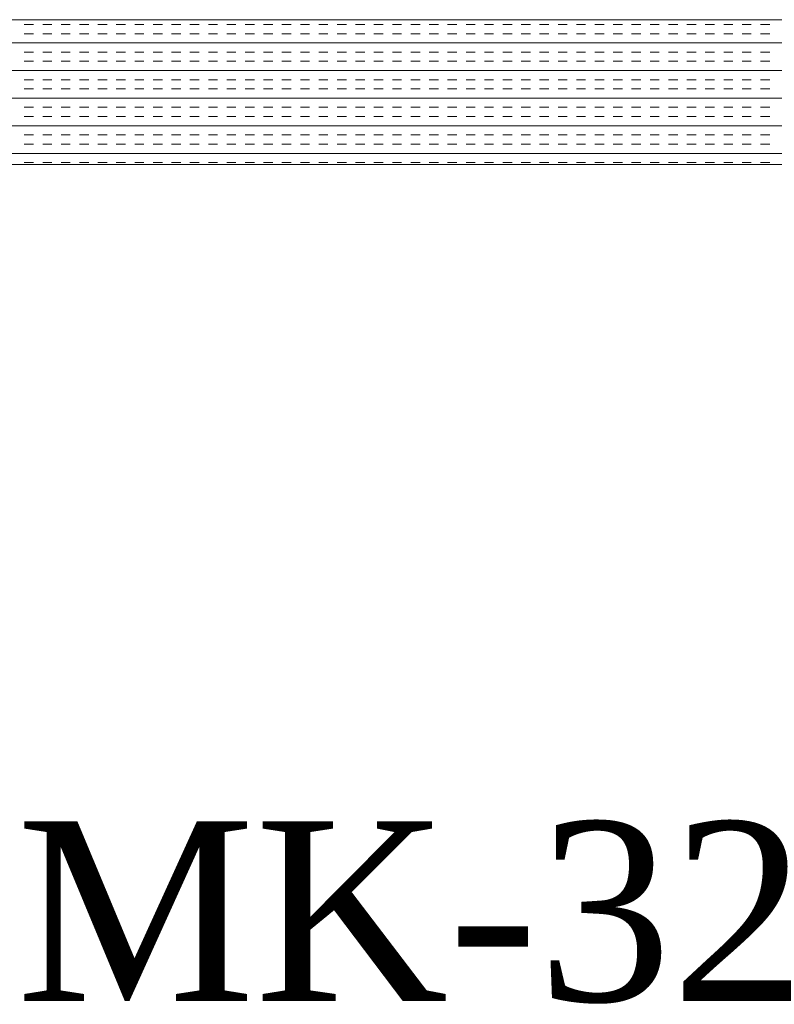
# Model space of a CAD drawing. Extents: x 3940905 to 4145695, y 925352 to 1109797.
# Tile 604 of 656: x 4014116 to 4014376, y 1100312 to 1100652. Entities that reach past the tile are written whole.
import ezdxf

# ---------------------------------------------------------------- set-up
doc = ezdxf.new("R2010")
doc.units = 0
doc.header["$LTSCALE"] = 750
doc.header["$MEASUREMENT"] = 0
doc.layers.add('CKD Equipments', color=252, linetype='CONTINUOUS', lineweight=0)
doc.layers.add('PDF_A - TEXT', color=7, linetype='CONTINUOUS')
doc.styles.add('CKD_Dimension Text', font='BOOKOS.TTF')

msp = doc.modelspace()

# ---------------------------------------------------------------- linework, layer by layer
at = {"layer": 'CKD Equipments'}
for p, q in [((4014678.36, 1100651.64), (4013860.36, 1100651.64)), ((4014628.36, 1100601.64), (4013910.36, 1100601.64))]:
    msp.add_line(p, q, dxfattribs=at)
at = {"layer": 'CKD Equipments', "color": 4, "linetype": 'Continuous'}
for p, q in [((4014120.84, 1100649.98), (4014117.66, 1100649.98)), ((4014127.19, 1100649.98), (4014124.01, 1100649.98)), ((4014133.54, 1100649.98), (4014130.36, 1100649.98)), ((4014139.89, 1100649.98), (4014136.71, 1100649.98)), ((4014146.24, 1100649.98), (4014143.06, 1100649.98)), ((4014152.59, 1100649.98), (4014149.41, 1100649.98)), ((4014158.94, 1100649.98), (4014155.76, 1100649.98)), ((4014165.29, 1100649.98), (4014162.11, 1100649.98)), ((4014171.64, 1100649.98), (4014168.46, 1100649.98)), ((4014177.99, 1100649.98), (4014174.81, 1100649.98)), ((4014184.34, 1100649.98), (4014181.16, 1100649.98)), ((4014190.69, 1100649.98), (4014187.51, 1100649.98)), ((4014197.04, 1100649.98), (4014193.86, 1100649.98)), ((4014203.39, 1100649.98), (4014200.21, 1100649.98)), ((4014209.74, 1100649.98), (4014206.56, 1100649.98)), ((4014216.09, 1100649.98), (4014212.91, 1100649.98)), ((4014222.44, 1100649.98), (4014219.26, 1100649.98)), ((4014228.79, 1100649.98), (4014225.61, 1100649.98)), ((4014235.14, 1100649.98), (4014231.96, 1100649.98)), ((4014241.49, 1100649.98), (4014238.31, 1100649.98)), ((4014247.84, 1100649.98), (4014244.66, 1100649.98)), ((4014254.19, 1100649.98), (4014251.01, 1100649.98)), ((4014260.54, 1100649.98), (4014257.36, 1100649.98)), ((4014266.89, 1100649.98), (4014263.71, 1100649.98)), ((4014273.24, 1100649.98), (4014270.06, 1100649.98)), ((4014279.59, 1100649.98), (4014276.41, 1100649.98)), ((4014285.94, 1100649.98), (4014282.76, 1100649.98)), ((4014292.29, 1100649.98), (4014289.11, 1100649.98)), ((4014298.64, 1100649.98), (4014295.46, 1100649.98)), ((4014304.99, 1100649.98), (4014301.81, 1100649.98)), ((4014311.34, 1100649.98), (4014308.16, 1100649.98)), ((4014317.69, 1100649.98), (4014314.51, 1100649.98)), ((4014324.04, 1100649.98), (4014320.86, 1100649.98)), ((4014330.39, 1100649.98), (4014327.21, 1100649.98)), ((4014336.74, 1100649.98), (4014333.56, 1100649.98)), ((4014343.09, 1100649.98), (4014339.91, 1100649.98)), ((4014349.44, 1100649.98), (4014346.26, 1100649.98)), ((4014355.79, 1100649.98), (4014352.61, 1100649.98)), ((4014362.14, 1100649.98), (4014358.96, 1100649.98)), ((4014368.49, 1100649.98), (4014365.31, 1100649.98)), ((4014374.84, 1100649.98), (4014371.66, 1100649.98)), ((4014120.84, 1100646.81), (4014117.66, 1100646.81)), ((4014127.19, 1100646.81), (4014124.01, 1100646.81)), ((4014133.54, 1100646.81), (4014130.36, 1100646.81)), ((4014139.89, 1100646.81), (4014136.71, 1100646.81)), ((4014146.24, 1100646.81), (4014143.06, 1100646.81)), ((4014152.59, 1100646.81), (4014149.41, 1100646.81)), ((4014158.94, 1100646.81), (4014155.76, 1100646.81)), ((4014165.29, 1100646.81), (4014162.11, 1100646.81)), ((4014171.64, 1100646.81), (4014168.46, 1100646.81)), ((4014177.99, 1100646.81), (4014174.81, 1100646.81)), ((4014184.34, 1100646.81), (4014181.16, 1100646.81)), ((4014190.69, 1100646.81), (4014187.51, 1100646.81)), ((4014197.04, 1100646.81), (4014193.86, 1100646.81)), ((4014203.39, 1100646.81), (4014200.21, 1100646.81)), ((4014209.74, 1100646.81), (4014206.56, 1100646.81)), ((4014216.09, 1100646.81), (4014212.91, 1100646.81)), ((4014222.44, 1100646.81), (4014219.26, 1100646.81)), ((4014228.79, 1100646.81), (4014225.61, 1100646.81)), ((4014235.14, 1100646.81), (4014231.96, 1100646.81)), ((4014241.49, 1100646.81), (4014238.31, 1100646.81)), ((4014247.84, 1100646.81), (4014244.66, 1100646.81)), ((4014254.19, 1100646.81), (4014251.01, 1100646.81)), ((4014260.54, 1100646.81), (4014257.36, 1100646.81)), ((4014266.89, 1100646.81), (4014263.71, 1100646.81)), ((4014273.24, 1100646.81), (4014270.06, 1100646.81)), ((4014279.59, 1100646.81), (4014276.41, 1100646.81)), ((4014285.94, 1100646.81), (4014282.76, 1100646.81)), ((4014292.29, 1100646.81), (4014289.11, 1100646.81)), ((4014298.64, 1100646.81), (4014295.46, 1100646.81)), ((4014304.99, 1100646.81), (4014301.81, 1100646.81)), ((4014311.34, 1100646.81), (4014308.16, 1100646.81)), ((4014317.69, 1100646.81), (4014314.51, 1100646.81)), ((4014324.04, 1100646.81), (4014320.86, 1100646.81)), ((4014330.39, 1100646.81), (4014327.21, 1100646.81)), ((4014336.74, 1100646.81), (4014333.56, 1100646.81)), ((4014343.09, 1100646.81), (4014339.91, 1100646.81)), ((4014349.44, 1100646.81), (4014346.26, 1100646.81)), ((4014355.79, 1100646.81), (4014352.61, 1100646.81)), ((4014362.14, 1100646.81), (4014358.96, 1100646.81)), ((4014368.49, 1100646.81), (4014365.31, 1100646.81)), ((4014374.84, 1100646.81), (4014371.66, 1100646.81)), ((4014678.36, 1100643.63), (4013860.36, 1100643.63)), ((4014120.84, 1100640.46), (4014117.66, 1100640.46)), ((4014127.19, 1100640.46), (4014124.01, 1100640.46)), ((4014133.54, 1100640.46), (4014130.36, 1100640.46)), ((4014139.89, 1100640.46), (4014136.71, 1100640.46)), ((4014146.24, 1100640.46), (4014143.06, 1100640.46)), ((4014152.59, 1100640.46), (4014149.41, 1100640.46)), ((4014158.94, 1100640.46), (4014155.76, 1100640.46)), ((4014165.29, 1100640.46), (4014162.11, 1100640.46)), ((4014171.64, 1100640.46), (4014168.46, 1100640.46)), ((4014177.99, 1100640.46), (4014174.81, 1100640.46)), ((4014184.34, 1100640.46), (4014181.16, 1100640.46)), ((4014190.69, 1100640.46), (4014187.51, 1100640.46)), ((4014197.04, 1100640.46), (4014193.86, 1100640.46)), ((4014203.39, 1100640.46), (4014200.21, 1100640.46)), ((4014209.74, 1100640.46), (4014206.56, 1100640.46)), ((4014216.09, 1100640.46), (4014212.91, 1100640.46)), ((4014222.44, 1100640.46), (4014219.26, 1100640.46)), ((4014228.79, 1100640.46), (4014225.61, 1100640.46)), ((4014235.14, 1100640.46), (4014231.96, 1100640.46)), ((4014241.49, 1100640.46), (4014238.31, 1100640.46)), ((4014247.84, 1100640.46), (4014244.66, 1100640.46)), ((4014254.19, 1100640.46), (4014251.01, 1100640.46)), ((4014260.54, 1100640.46), (4014257.36, 1100640.46)), ((4014266.89, 1100640.46), (4014263.71, 1100640.46)), ((4014273.24, 1100640.46), (4014270.06, 1100640.46)), ((4014279.59, 1100640.46), (4014276.41, 1100640.46)), ((4014285.94, 1100640.46), (4014282.76, 1100640.46)), ((4014292.29, 1100640.46), (4014289.11, 1100640.46)), ((4014298.64, 1100640.46), (4014295.46, 1100640.46)), ((4014304.99, 1100640.46), (4014301.81, 1100640.46)), ((4014311.34, 1100640.46), (4014308.16, 1100640.46)), ((4014317.69, 1100640.46), (4014314.51, 1100640.46)), ((4014324.04, 1100640.46), (4014320.86, 1100640.46)), ((4014330.39, 1100640.46), (4014327.21, 1100640.46)), ((4014336.74, 1100640.46), (4014333.56, 1100640.46)), ((4014343.09, 1100640.46), (4014339.91, 1100640.46)), ((4014349.44, 1100640.46), (4014346.26, 1100640.46)), ((4014355.79, 1100640.46), (4014352.61, 1100640.46)), ((4014362.14, 1100640.46), (4014358.96, 1100640.46)), ((4014368.49, 1100640.46), (4014365.31, 1100640.46)), ((4014374.84, 1100640.46), (4014371.66, 1100640.46)), ((4014678.36, 1100634.11), (4013860.36, 1100634.11)), ((4014120.84, 1100637.28), (4014117.66, 1100637.28)), ((4014127.19, 1100637.28), (4014124.01, 1100637.28)), ((4014133.54, 1100637.28), (4014130.36, 1100637.28)), ((4014139.89, 1100637.28), (4014136.71, 1100637.28)), ((4014146.24, 1100637.28), (4014143.06, 1100637.28)), ((4014152.59, 1100637.28), (4014149.41, 1100637.28)), ((4014158.94, 1100637.28), (4014155.76, 1100637.28)), ((4014165.29, 1100637.28), (4014162.11, 1100637.28)), ((4014171.64, 1100637.28), (4014168.46, 1100637.28)), ((4014177.99, 1100637.28), (4014174.81, 1100637.28)), ((4014184.34, 1100637.28), (4014181.16, 1100637.28)), ((4014190.69, 1100637.28), (4014187.51, 1100637.28)), ((4014197.04, 1100637.28), (4014193.86, 1100637.28)), ((4014203.39, 1100637.28), (4014200.21, 1100637.28)), ((4014209.74, 1100637.28), (4014206.56, 1100637.28)), ((4014216.09, 1100637.28), (4014212.91, 1100637.28)), ((4014222.44, 1100637.28), (4014219.26, 1100637.28)), ((4014228.79, 1100637.28), (4014225.61, 1100637.28)), ((4014235.14, 1100637.28), (4014231.96, 1100637.28)), ((4014241.49, 1100637.28), (4014238.31, 1100637.28)), ((4014247.84, 1100637.28), (4014244.66, 1100637.28)), ((4014254.19, 1100637.28), (4014251.01, 1100637.28)), ((4014260.54, 1100637.28), (4014257.36, 1100637.28)), ((4014266.89, 1100637.28), (4014263.71, 1100637.28)), ((4014273.24, 1100637.28), (4014270.06, 1100637.28)), ((4014279.59, 1100637.28), (4014276.41, 1100637.28)), ((4014285.94, 1100637.28), (4014282.76, 1100637.28)), ((4014292.29, 1100637.28), (4014289.11, 1100637.28)), ((4014298.64, 1100637.28), (4014295.46, 1100637.28)), ((4014304.99, 1100637.28), (4014301.81, 1100637.28)), ((4014311.34, 1100637.28), (4014308.16, 1100637.28)), ((4014317.69, 1100637.28), (4014314.51, 1100637.28)), ((4014324.04, 1100637.28), (4014320.86, 1100637.28)), ((4014330.39, 1100637.28), (4014327.21, 1100637.28)), ((4014336.74, 1100637.28), (4014333.56, 1100637.28)), ((4014343.09, 1100637.28), (4014339.91, 1100637.28)), ((4014349.44, 1100637.28), (4014346.26, 1100637.28)), ((4014355.79, 1100637.28), (4014352.61, 1100637.28)), ((4014362.14, 1100637.28), (4014358.96, 1100637.28)), ((4014368.49, 1100637.28), (4014365.31, 1100637.28)), ((4014374.84, 1100637.28), (4014371.66, 1100637.28)), ((4014120.84, 1100630.93), (4014117.66, 1100630.93)), ((4014127.19, 1100630.93), (4014124.01, 1100630.93)), ((4014133.54, 1100630.93), (4014130.36, 1100630.93)), ((4014139.89, 1100630.93), (4014136.71, 1100630.93)), ((4014146.24, 1100630.93), (4014143.06, 1100630.93)), ((4014152.59, 1100630.93), (4014149.41, 1100630.93)), ((4014158.94, 1100630.93), (4014155.76, 1100630.93)), ((4014165.29, 1100630.93), (4014162.11, 1100630.93)), ((4014171.64, 1100630.93), (4014168.46, 1100630.93)), ((4014177.99, 1100630.93), (4014174.81, 1100630.93)), ((4014184.34, 1100630.93), (4014181.16, 1100630.93)), ((4014190.69, 1100630.93), (4014187.51, 1100630.93)), ((4014197.04, 1100630.93), (4014193.86, 1100630.93)), ((4014203.39, 1100630.93), (4014200.21, 1100630.93)), ((4014209.74, 1100630.93), (4014206.56, 1100630.93)), ((4014216.09, 1100630.93), (4014212.91, 1100630.93)), ((4014222.44, 1100630.93), (4014219.26, 1100630.93)), ((4014228.79, 1100630.93), (4014225.61, 1100630.93)), ((4014235.14, 1100630.93), (4014231.96, 1100630.93)), ((4014241.49, 1100630.93), (4014238.31, 1100630.93)), ((4014247.84, 1100630.93), (4014244.66, 1100630.93)), ((4014254.19, 1100630.93), (4014251.01, 1100630.93)), ((4014260.54, 1100630.93), (4014257.36, 1100630.93)), ((4014266.89, 1100630.93), (4014263.71, 1100630.93)), ((4014273.24, 1100630.93), (4014270.06, 1100630.93)), ((4014279.59, 1100630.93), (4014276.41, 1100630.93)), ((4014285.94, 1100630.93), (4014282.76, 1100630.93)), ((4014292.29, 1100630.93), (4014289.11, 1100630.93)), ((4014298.64, 1100630.93), (4014295.46, 1100630.93)), ((4014304.99, 1100630.93), (4014301.81, 1100630.93)), ((4014311.34, 1100630.93), (4014308.16, 1100630.93)), ((4014317.69, 1100630.93), (4014314.51, 1100630.93)), ((4014324.04, 1100630.93), (4014320.86, 1100630.93)), ((4014330.39, 1100630.93), (4014327.21, 1100630.93)), ((4014336.74, 1100630.93), (4014333.56, 1100630.93)), ((4014343.09, 1100630.93), (4014339.91, 1100630.93)), ((4014349.44, 1100630.93), (4014346.26, 1100630.93)), ((4014355.79, 1100630.93), (4014352.61, 1100630.93)), ((4014362.14, 1100630.93), (4014358.96, 1100630.93)), ((4014368.49, 1100630.93), (4014365.31, 1100630.93)), ((4014374.84, 1100630.93), (4014371.66, 1100630.93)), ((4014120.84, 1100627.76), (4014117.66, 1100627.76)), ((4014127.19, 1100627.76), (4014124.01, 1100627.76)), ((4014133.54, 1100627.76), (4014130.36, 1100627.76)), ((4014139.89, 1100627.76), (4014136.71, 1100627.76)), ((4014146.24, 1100627.76), (4014143.06, 1100627.76)), ((4014152.59, 1100627.76), (4014149.41, 1100627.76)), ((4014158.94, 1100627.76), (4014155.76, 1100627.76)), ((4014165.29, 1100627.76), (4014162.11, 1100627.76)), ((4014171.64, 1100627.76), (4014168.46, 1100627.76)), ((4014177.99, 1100627.76), (4014174.81, 1100627.76)), ((4014184.34, 1100627.76), (4014181.16, 1100627.76)), ((4014190.69, 1100627.76), (4014187.51, 1100627.76)), ((4014197.04, 1100627.76), (4014193.86, 1100627.76)), ((4014203.39, 1100627.76), (4014200.21, 1100627.76)), ((4014209.74, 1100627.76), (4014206.56, 1100627.76)), ((4014216.09, 1100627.76), (4014212.91, 1100627.76)), ((4014222.44, 1100627.76), (4014219.26, 1100627.76)), ((4014228.79, 1100627.76), (4014225.61, 1100627.76)), ((4014235.14, 1100627.76), (4014231.96, 1100627.76)), ((4014241.49, 1100627.76), (4014238.31, 1100627.76)), ((4014247.84, 1100627.76), (4014244.66, 1100627.76)), ((4014254.19, 1100627.76), (4014251.01, 1100627.76)), ((4014260.54, 1100627.76), (4014257.36, 1100627.76)), ((4014266.89, 1100627.76), (4014263.71, 1100627.76)), ((4014273.24, 1100627.76), (4014270.06, 1100627.76)), ((4014279.59, 1100627.76), (4014276.41, 1100627.76)), ((4014285.94, 1100627.76), (4014282.76, 1100627.76)), ((4014292.29, 1100627.76), (4014289.11, 1100627.76)), ((4014298.64, 1100627.76), (4014295.46, 1100627.76)), ((4014304.99, 1100627.76), (4014301.81, 1100627.76)), ((4014311.34, 1100627.76), (4014308.16, 1100627.76)), ((4014317.69, 1100627.76), (4014314.51, 1100627.76)), ((4014324.04, 1100627.76), (4014320.86, 1100627.76)), ((4014330.39, 1100627.76), (4014327.21, 1100627.76)), ((4014336.74, 1100627.76), (4014333.56, 1100627.76)), ((4014343.09, 1100627.76), (4014339.91, 1100627.76)), ((4014349.44, 1100627.76), (4014346.26, 1100627.76)), ((4014355.79, 1100627.76), (4014352.61, 1100627.76)), ((4014362.14, 1100627.76), (4014358.96, 1100627.76)), ((4014368.49, 1100627.76), (4014365.31, 1100627.76)), ((4014374.84, 1100627.76), (4014371.66, 1100627.76)), ((4014678.36, 1100624.58), (4013860.36, 1100624.58)), ((4014120.84, 1100621.41), (4014117.66, 1100621.41)), ((4014127.19, 1100621.41), (4014124.01, 1100621.41)), ((4014133.54, 1100621.41), (4014130.36, 1100621.41)), ((4014139.89, 1100621.41), (4014136.71, 1100621.41)), ((4014146.24, 1100621.41), (4014143.06, 1100621.41)), ((4014152.59, 1100621.41), (4014149.41, 1100621.41)), ((4014158.94, 1100621.41), (4014155.76, 1100621.41)), ((4014165.29, 1100621.41), (4014162.11, 1100621.41)), ((4014171.64, 1100621.41), (4014168.46, 1100621.41)), ((4014177.99, 1100621.41), (4014174.81, 1100621.41)), ((4014184.34, 1100621.41), (4014181.16, 1100621.41)), ((4014190.69, 1100621.41), (4014187.51, 1100621.41)), ((4014197.04, 1100621.41), (4014193.86, 1100621.41)), ((4014203.39, 1100621.41), (4014200.21, 1100621.41)), ((4014209.74, 1100621.41), (4014206.56, 1100621.41)), ((4014216.09, 1100621.41), (4014212.91, 1100621.41)), ((4014222.44, 1100621.41), (4014219.26, 1100621.41)), ((4014228.79, 1100621.41), (4014225.61, 1100621.41)), ((4014235.14, 1100621.41), (4014231.96, 1100621.41)), ((4014241.49, 1100621.41), (4014238.31, 1100621.41)), ((4014247.84, 1100621.41), (4014244.66, 1100621.41)), ((4014254.19, 1100621.41), (4014251.01, 1100621.41)), ((4014260.54, 1100621.41), (4014257.36, 1100621.41)), ((4014266.89, 1100621.41), (4014263.71, 1100621.41)), ((4014273.24, 1100621.41), (4014270.06, 1100621.41)), ((4014279.59, 1100621.41), (4014276.41, 1100621.41)), ((4014285.94, 1100621.41), (4014282.76, 1100621.41)), ((4014292.29, 1100621.41), (4014289.11, 1100621.41)), ((4014298.64, 1100621.41), (4014295.46, 1100621.41)), ((4014304.99, 1100621.41), (4014301.81, 1100621.41)), ((4014311.34, 1100621.41), (4014308.16, 1100621.41)), ((4014317.69, 1100621.41), (4014314.51, 1100621.41)), ((4014324.04, 1100621.41), (4014320.86, 1100621.41)), ((4014330.39, 1100621.41), (4014327.21, 1100621.41)), ((4014336.74, 1100621.41), (4014333.56, 1100621.41)), ((4014343.09, 1100621.41), (4014339.91, 1100621.41)), ((4014349.44, 1100621.41), (4014346.26, 1100621.41)), ((4014355.79, 1100621.41), (4014352.61, 1100621.41)), ((4014362.14, 1100621.41), (4014358.96, 1100621.41)), ((4014368.49, 1100621.41), (4014365.31, 1100621.41)), ((4014374.84, 1100621.41), (4014371.66, 1100621.41)), ((4014120.84, 1100618.23), (4014117.66, 1100618.23)), ((4014127.19, 1100618.23), (4014124.01, 1100618.23)), ((4014133.54, 1100618.23), (4014130.36, 1100618.23)), ((4014139.89, 1100618.23), (4014136.71, 1100618.23)), ((4014146.24, 1100618.23), (4014143.06, 1100618.23)), ((4014152.59, 1100618.23), (4014149.41, 1100618.23)), ((4014158.94, 1100618.23), (4014155.76, 1100618.23)), ((4014165.29, 1100618.23), (4014162.11, 1100618.23)), ((4014171.64, 1100618.23), (4014168.46, 1100618.23)), ((4014177.99, 1100618.23), (4014174.81, 1100618.23)), ((4014184.34, 1100618.23), (4014181.16, 1100618.23)), ((4014190.69, 1100618.23), (4014187.51, 1100618.23)), ((4014197.04, 1100618.23), (4014193.86, 1100618.23)), ((4014203.39, 1100618.23), (4014200.21, 1100618.23)), ((4014209.74, 1100618.23), (4014206.56, 1100618.23)), ((4014216.09, 1100618.23), (4014212.91, 1100618.23)), ((4014222.44, 1100618.23), (4014219.26, 1100618.23)), ((4014228.79, 1100618.23), (4014225.61, 1100618.23)), ((4014235.14, 1100618.23), (4014231.96, 1100618.23)), ((4014241.49, 1100618.23), (4014238.31, 1100618.23)), ((4014247.84, 1100618.23), (4014244.66, 1100618.23)), ((4014254.19, 1100618.23), (4014251.01, 1100618.23)), ((4014260.54, 1100618.23), (4014257.36, 1100618.23)), ((4014266.89, 1100618.23), (4014263.71, 1100618.23)), ((4014273.24, 1100618.23), (4014270.06, 1100618.23)), ((4014279.59, 1100618.23), (4014276.41, 1100618.23)), ((4014285.94, 1100618.23), (4014282.76, 1100618.23)), ((4014292.29, 1100618.23), (4014289.11, 1100618.23)), ((4014298.64, 1100618.23), (4014295.46, 1100618.23)), ((4014304.99, 1100618.23), (4014301.81, 1100618.23)), ((4014311.34, 1100618.23), (4014308.16, 1100618.23)), ((4014317.69, 1100618.23), (4014314.51, 1100618.23)), ((4014324.04, 1100618.23), (4014320.86, 1100618.23)), ((4014330.39, 1100618.23), (4014327.21, 1100618.23)), ((4014336.74, 1100618.23), (4014333.56, 1100618.23)), ((4014343.09, 1100618.23), (4014339.91, 1100618.23)), ((4014349.44, 1100618.23), (4014346.26, 1100618.23)), ((4014355.79, 1100618.23), (4014352.61, 1100618.23)), ((4014362.14, 1100618.23), (4014358.96, 1100618.23)), ((4014368.49, 1100618.23), (4014365.31, 1100618.23)), ((4014374.84, 1100618.23), (4014371.66, 1100618.23)), ((4014678.36, 1100615.06), (4013860.36, 1100615.06)), ((4014120.84, 1100611.88), (4014117.66, 1100611.88)), ((4014127.19, 1100611.88), (4014124.01, 1100611.88)), ((4014133.54, 1100611.88), (4014130.36, 1100611.88)), ((4014139.89, 1100611.88), (4014136.71, 1100611.88)), ((4014146.24, 1100611.88), (4014143.06, 1100611.88)), ((4014152.59, 1100611.88), (4014149.41, 1100611.88)), ((4014158.94, 1100611.88), (4014155.76, 1100611.88)), ((4014165.29, 1100611.88), (4014162.11, 1100611.88)), ((4014171.64, 1100611.88), (4014168.46, 1100611.88)), ((4014177.99, 1100611.88), (4014174.81, 1100611.88)), ((4014184.34, 1100611.88), (4014181.16, 1100611.88)), ((4014190.69, 1100611.88), (4014187.51, 1100611.88)), ((4014197.04, 1100611.88), (4014193.86, 1100611.88)), ((4014203.39, 1100611.88), (4014200.21, 1100611.88)), ((4014209.74, 1100611.88), (4014206.56, 1100611.88)), ((4014216.09, 1100611.88), (4014212.91, 1100611.88)), ((4014222.44, 1100611.88), (4014219.26, 1100611.88)), ((4014228.79, 1100611.88), (4014225.61, 1100611.88)), ((4014235.14, 1100611.88), (4014231.96, 1100611.88)), ((4014241.49, 1100611.88), (4014238.31, 1100611.88)), ((4014247.84, 1100611.88), (4014244.66, 1100611.88)), ((4014254.19, 1100611.88), (4014251.01, 1100611.88)), ((4014260.54, 1100611.88), (4014257.36, 1100611.88)), ((4014266.89, 1100611.88), (4014263.71, 1100611.88)), ((4014273.24, 1100611.88), (4014270.06, 1100611.88)), ((4014279.59, 1100611.88), (4014276.41, 1100611.88)), ((4014285.94, 1100611.88), (4014282.76, 1100611.88)), ((4014292.29, 1100611.88), (4014289.11, 1100611.88)), ((4014298.64, 1100611.88), (4014295.46, 1100611.88)), ((4014304.99, 1100611.88), (4014301.81, 1100611.88)), ((4014311.34, 1100611.88), (4014308.16, 1100611.88)), ((4014317.69, 1100611.88), (4014314.51, 1100611.88)), ((4014324.04, 1100611.88), (4014320.86, 1100611.88)), ((4014330.39, 1100611.88), (4014327.21, 1100611.88)), ((4014336.74, 1100611.88), (4014333.56, 1100611.88)), ((4014343.09, 1100611.88), (4014339.91, 1100611.88)), ((4014349.44, 1100611.88), (4014346.26, 1100611.88)), ((4014355.79, 1100611.88), (4014352.61, 1100611.88)), ((4014362.14, 1100611.88), (4014358.96, 1100611.88)), ((4014368.49, 1100611.88), (4014365.31, 1100611.88)), ((4014374.84, 1100611.88), (4014371.66, 1100611.88)), ((4014120.84, 1100608.71), (4014117.66, 1100608.71)), ((4014127.19, 1100608.71), (4014124.01, 1100608.71)), ((4014133.54, 1100608.71), (4014130.36, 1100608.71)), ((4014139.89, 1100608.71), (4014136.71, 1100608.71)), ((4014146.24, 1100608.71), (4014143.06, 1100608.71)), ((4014152.59, 1100608.71), (4014149.41, 1100608.71)), ((4014158.94, 1100608.71), (4014155.76, 1100608.71)), ((4014165.29, 1100608.71), (4014162.11, 1100608.71)), ((4014171.64, 1100608.71), (4014168.46, 1100608.71)), ((4014177.99, 1100608.71), (4014174.81, 1100608.71)), ((4014184.34, 1100608.71), (4014181.16, 1100608.71)), ((4014190.69, 1100608.71), (4014187.51, 1100608.71)), ((4014197.04, 1100608.71), (4014193.86, 1100608.71)), ((4014203.39, 1100608.71), (4014200.21, 1100608.71)), ((4014209.74, 1100608.71), (4014206.56, 1100608.71)), ((4014216.09, 1100608.71), (4014212.91, 1100608.71)), ((4014222.44, 1100608.71), (4014219.26, 1100608.71)), ((4014228.79, 1100608.71), (4014225.61, 1100608.71)), ((4014235.14, 1100608.71), (4014231.96, 1100608.71)), ((4014241.49, 1100608.71), (4014238.31, 1100608.71)), ((4014247.84, 1100608.71), (4014244.66, 1100608.71)), ((4014254.19, 1100608.71), (4014251.01, 1100608.71)), ((4014260.54, 1100608.71), (4014257.36, 1100608.71)), ((4014266.89, 1100608.71), (4014263.71, 1100608.71)), ((4014273.24, 1100608.71), (4014270.06, 1100608.71)), ((4014279.59, 1100608.71), (4014276.41, 1100608.71)), ((4014285.94, 1100608.71), (4014282.76, 1100608.71)), ((4014292.29, 1100608.71), (4014289.11, 1100608.71)), ((4014298.64, 1100608.71), (4014295.46, 1100608.71)), ((4014304.99, 1100608.71), (4014301.81, 1100608.71)), ((4014311.34, 1100608.71), (4014308.16, 1100608.71)), ((4014317.69, 1100608.71), (4014314.51, 1100608.71)), ((4014324.04, 1100608.71), (4014320.86, 1100608.71)), ((4014330.39, 1100608.71), (4014327.21, 1100608.71)), ((4014336.74, 1100608.71), (4014333.56, 1100608.71)), ((4014343.09, 1100608.71), (4014339.91, 1100608.71)), ((4014349.44, 1100608.71), (4014346.26, 1100608.71)), ((4014355.79, 1100608.71), (4014352.61, 1100608.71)), ((4014362.14, 1100608.71), (4014358.96, 1100608.71)), ((4014368.49, 1100608.71), (4014365.31, 1100608.71)), ((4014374.84, 1100608.71), (4014371.66, 1100608.71)), ((4014678.36, 1100605.53), (4013860.36, 1100605.53)), ((4014120.84, 1100602.36), (4014117.66, 1100602.36)), ((4014127.19, 1100602.36), (4014124.01, 1100602.36)), ((4014133.54, 1100602.36), (4014130.36, 1100602.36)), ((4014139.89, 1100602.36), (4014136.71, 1100602.36)), ((4014146.24, 1100602.36), (4014143.06, 1100602.36)), ((4014152.59, 1100602.36), (4014149.41, 1100602.36)), ((4014158.94, 1100602.36), (4014155.76, 1100602.36)), ((4014165.29, 1100602.36), (4014162.11, 1100602.36)), ((4014171.64, 1100602.36), (4014168.46, 1100602.36)), ((4014177.99, 1100602.36), (4014174.81, 1100602.36)), ((4014184.34, 1100602.36), (4014181.16, 1100602.36)), ((4014190.69, 1100602.36), (4014187.51, 1100602.36)), ((4014197.04, 1100602.36), (4014193.86, 1100602.36)), ((4014203.39, 1100602.36), (4014200.21, 1100602.36)), ((4014209.74, 1100602.36), (4014206.56, 1100602.36)), ((4014216.09, 1100602.36), (4014212.91, 1100602.36)), ((4014222.44, 1100602.36), (4014219.26, 1100602.36)), ((4014228.79, 1100602.36), (4014225.61, 1100602.36)), ((4014235.14, 1100602.36), (4014231.96, 1100602.36)), ((4014241.49, 1100602.36), (4014238.31, 1100602.36)), ((4014247.84, 1100602.36), (4014244.66, 1100602.36)), ((4014254.19, 1100602.36), (4014251.01, 1100602.36)), ((4014260.54, 1100602.36), (4014257.36, 1100602.36)), ((4014266.89, 1100602.36), (4014263.71, 1100602.36)), ((4014273.24, 1100602.36), (4014270.06, 1100602.36)), ((4014279.59, 1100602.36), (4014276.41, 1100602.36)), ((4014285.94, 1100602.36), (4014282.76, 1100602.36)), ((4014292.29, 1100602.36), (4014289.11, 1100602.36)), ((4014298.64, 1100602.36), (4014295.46, 1100602.36)), ((4014304.99, 1100602.36), (4014301.81, 1100602.36)), ((4014311.34, 1100602.36), (4014308.16, 1100602.36)), ((4014317.69, 1100602.36), (4014314.51, 1100602.36)), ((4014324.04, 1100602.36), (4014320.86, 1100602.36)), ((4014330.39, 1100602.36), (4014327.21, 1100602.36)), ((4014336.74, 1100602.36), (4014333.56, 1100602.36)), ((4014343.09, 1100602.36), (4014339.91, 1100602.36)), ((4014349.44, 1100602.36), (4014346.26, 1100602.36)), ((4014355.79, 1100602.36), (4014352.61, 1100602.36)), ((4014362.14, 1100602.36), (4014358.96, 1100602.36)), ((4014368.49, 1100602.36), (4014365.31, 1100602.36)), ((4014374.84, 1100602.36), (4014371.66, 1100602.36))]:
    msp.add_line(p, q, dxfattribs=at)

# ---------------------------------------------------------------- texts
at = {"layer": 'PDF_A - TEXT', "insert": (4013650.71, 1100375.08), "char_height": 61.9627, "width": 1204.0964, "attachment_point": 1, "style": 'CKD_Dimension Text'}
msp.add_mtext('\\pxqc;MK-32', dxfattribs=at)

doc.saveas('drawing.dxf')
